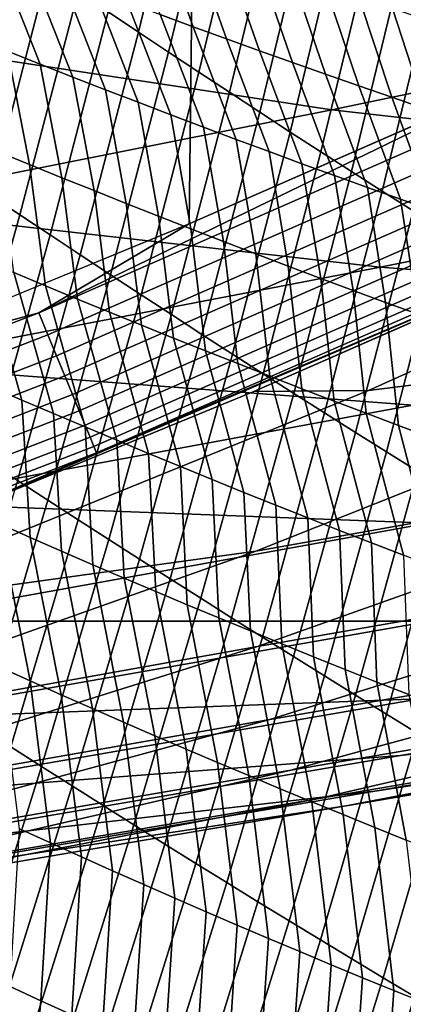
# Model space of a CAD drawing. Header units: metres. Extents: x -240 to 45, y -77 to 27.
# Tile 764 of 1056: x 10.447 to 11.087, y -25.895 to -24.251. Entities that reach past the tile are written whole.
import ezdxf

# ---------------------------------------------------------------- set-up
doc = ezdxf.new("R2010")
doc.units = ezdxf.units.M
doc.layers.add('solid_102011X2', color=7, linetype='CONTINUOUS')

msp = doc.modelspace()

# ---------------------------------------------------------------- linework, layer by layer
at = {"layer": 'solid_102011X2'}
for points in [[(10.729292, 24.592184), (10.155128, -24.828295), (9.575917, -25.051476), (10.15489, 24.828394)], [(11.298151, 24.343264), (10.729503, -24.592091), (10.155128, -24.828295), (10.729292, 24.592184)], [(11.861567, 24.081562), (11.298356, -24.343168), (10.729503, -24.592091), (11.298151, 24.343264)], [(10.594362, -24.238478, 119.844681), (10.644767, -24.272118, 119.868805), (10.733391, -23.905262, 120.034485), (10.683022, -23.87138, 120.011017)], [(10.644767, -24.272118, 119.868805), (10.695281, -24.305664, 119.892815), (10.783866, -23.939045, 120.057838), (10.733391, -23.905262, 120.034485)], [(10.863639, -24.106758, 67.886856), (9.98846, -23.940882, 68.040298), (9.203445, -24.100819, 63.854073), (10.082943, -24.267838, 63.69207)], [(10.695281, -24.305664, 119.892815), (10.745904, -24.339115, 119.91671), (10.834448, -23.972729, 120.081085), (10.783866, -23.939045, 120.057838)], [(10.745904, -24.339115, 119.91671), (10.796638, -24.372471, 119.940491), (10.885136, -24.006313, 120.104218), (10.834448, -23.972729, 120.081085)], [(10.796638, -24.372471, 119.940491), (10.847479, -24.405729, 119.964149), (10.935928, -24.039799, 120.127228), (10.885136, -24.006313, 120.104218)], [(10.847479, -24.405729, 119.964149), (10.898429, -24.43889, 119.987686), (10.986828, -24.073183, 120.150124), (10.935928, -24.039799, 120.127228)], [(10.676875, -24.096979, 78.748383), (10.736514, -24.26309, 79.089539), (10.68141, -24.242798, 79.108315), (10.621016, -24.076851, 78.767105)], [(10.898429, -24.43889, 119.987686), (10.949488, -24.471954, 120.011116), (11.037831, -24.106466, 120.172905), (10.986828, -24.073183, 120.150124)], [(11.100138, -24.110527, 78.244919), (11.181232, -24.269699, 78.58493), (11.125051, -24.251263, 78.602638), (11.043438, -24.09227, 78.262573)], [(11.744262, -24.239668, 67.732452), (10.863639, -24.106758, 67.886856), (10.082943, -24.267838, 63.69207), (10.967913, -24.401674, 63.52906)], [(10.732771, -24.11692, 78.729774), (10.791656, -24.283195, 79.070877), (10.736514, -24.26309, 79.089539), (10.676875, -24.096979, 78.748383)], [(10.949488, -24.471954, 120.011116), (11.000655, -24.504921, 120.034416), (11.088941, -24.139647, 120.195572), (11.037831, -24.106466, 120.172905)], [(10.406479, -24.138578, 79.203873), (10.48079, -24.325613, 79.532799), (10.426369, -24.304016, 79.552383), (10.351613, -24.117186, 79.223312)], [(10.788704, -24.136675, 78.711273), (10.846837, -24.303116, 79.052322), (10.791656, -24.283195, 79.070877), (10.732771, -24.11692, 78.729774)], [(10.346608, -24.510019, 119.620247), (10.396751, -24.543673, 119.64537), (10.493884, -24.170916, 119.796089), (10.44381, -24.136995, 119.771622)], [(10.461385, -24.15979, 79.18454), (10.535254, -24.347029, 79.513321), (10.48079, -24.325613, 79.532799), (10.406479, -24.138578, 79.203873)], [(10.844672, -24.156242, 78.692886), (10.902055, -24.322849, 79.033882), (10.846837, -24.303116, 79.052322), (10.788704, -24.136675, 78.711273)], [(11.000655, -24.504921, 120.034416), (11.051929, -24.537788, 120.057602), (11.140154, -24.172724, 120.218117), (11.088941, -24.139647, 120.195572)], [(10.516332, -24.180817, 79.165314), (10.589761, -24.368259, 79.493958), (10.535254, -24.347029, 79.513321), (10.461385, -24.15979, 79.18454)], [(10.900678, -24.175623, 78.674614), (10.957311, -24.342398, 79.015556), (10.902055, -24.322849, 79.033882), (10.844672, -24.156242, 78.692886)], [(10.396751, -24.543673, 119.64537), (10.447009, -24.577238, 119.670387), (10.544068, -24.204742, 119.820442), (10.493884, -24.170916, 119.796089)], [(10.956718, -24.194817, 78.656448), (11.012603, -24.361757, 78.997345), (10.957311, -24.342398, 79.015556), (10.900678, -24.175623, 78.674614)], [(11.051929, -24.537788, 120.057602), (11.103312, -24.570555, 120.080666), (11.191472, -24.2057, 120.240547), (11.140154, -24.172724, 120.218117)], [(10.571319, -24.201662, 79.146202), (10.644309, -24.389307, 79.474709), (10.589761, -24.368259, 79.493958), (10.516332, -24.180817, 79.165314)], [(11.012794, -24.213821, 78.638405), (11.067932, -24.38093, 78.97924), (11.012603, -24.361757, 78.997345), (10.956718, -24.194817, 78.656448)], [(10.447009, -24.577238, 119.670387), (10.497379, -24.610714, 119.695282), (10.594362, -24.238478, 119.844681), (10.544068, -24.204742, 119.820442)], [(10.626345, -24.222322, 79.127205), (10.698898, -24.410168, 79.455566), (10.644309, -24.389307, 79.474709), (10.571319, -24.201662, 79.146202)], [(10.68141, -24.242798, 79.108315), (10.753529, -24.430843, 79.436539), (10.698898, -24.410168, 79.455566), (10.626345, -24.222322, 79.127205)], [(11.068906, -24.232635, 78.620468), (11.123298, -24.399914, 78.96125), (11.067932, -24.38093, 78.97924), (11.012794, -24.213821, 78.638405)], [(10.497379, -24.610714, 119.695282), (10.547863, -24.6441, 119.720062), (10.644767, -24.272118, 119.868805), (10.594362, -24.238478, 119.844681)], [(10.736514, -24.26309, 79.089539), (10.8082, -24.451334, 79.417625), (10.753529, -24.430843, 79.436539), (10.68141, -24.242798, 79.108315)], [(12.62912, -24.339466, 67.577316), (11.744262, -24.239668, 67.732452), (10.967913, -24.401674, 63.52906), (11.857141, -24.502184, 63.365269)], [(11.125051, -24.251263, 78.602638), (11.178699, -24.418711, 78.943375), (11.123298, -24.399914, 78.96125), (11.068906, -24.232635, 78.620468)], [(10.47841, -24.740511, 0.002684), (11.298356, -24.343168), (11.595028, -24.251431, 0.002684)], [(10.47841, -24.740511, 0.002684), (11.595028, -24.251431, 0.002684), (11.611773, -24.287493, 0.010808), (10.493562, -24.777273, 0.010808)], [(10.967913, -24.401674, 63.52906), (10.082943, -24.267838, 63.69207), (9.266155, -24.428524, 59.506405), (10.155285, -24.563305, 59.334328)], [(10.547863, -24.6441, 119.720062), (10.59846, -24.677395, 119.74472), (10.695281, -24.305664, 119.892815), (10.644767, -24.272118, 119.868805)], [(10.791656, -24.283195, 79.070877), (10.862912, -24.471638, 79.398827), (10.8082, -24.451334, 79.417625), (10.736514, -24.26309, 79.089539)], [(10.426369, -24.304016, 79.552383), (10.462978, -24.49325, 79.885551), (10.409184, -24.471222, 79.905441), (10.37199, -24.282234, 79.57209)], [(10.493562, -24.777273, 0.010808), (11.611773, -24.287493, 0.010808), (11.627905, -24.322231, 0.024224), (10.508157, -24.812685, 0.024224)], [(10.846837, -24.303116, 79.052322), (10.917664, -24.491755, 79.380135), (10.862912, -24.471638, 79.398827), (10.791656, -24.283195, 79.070877)], [(10.48079, -24.325613, 79.532799), (10.516817, -24.515097, 79.865776), (10.462978, -24.49325, 79.885551), (10.426369, -24.304016, 79.552383)], [(10.59846, -24.677395, 119.74472), (10.649169, -24.710598, 119.769264), (10.745904, -24.339115, 119.91671), (10.695281, -24.305664, 119.892815)], [(10.902055, -24.322849, 79.033882), (10.972455, -24.511684, 79.361565), (10.917664, -24.491755, 79.380135), (10.846837, -24.303116, 79.052322)], [(10.535254, -24.347029, 79.513321), (10.570702, -24.53676, 79.846115), (10.516817, -24.515097, 79.865776), (10.48079, -24.325613, 79.532799)], [(10.508157, -24.812685, 0.024224), (11.627905, -24.322231, 0.024224), (11.643126, -24.355011, 0.042687), (10.521929, -24.846098, 0.042687)], [(10.957311, -24.342398, 79.015556), (11.027286, -24.531425, 79.343102), (10.972455, -24.511684, 79.361565), (10.902055, -24.322849, 79.033882)], [(10.47841, -24.740511, 0.002684), (10.729503, -24.592091), (11.298356, -24.343168)], [(10.649169, -24.710598, 119.769264), (10.699991, -24.74371, 119.793686), (10.796638, -24.372471, 119.940491), (10.745904, -24.339115, 119.91671)], [(11.012603, -24.361757, 78.997345), (11.082154, -24.55098, 79.324753), (11.027286, -24.531425, 79.343102), (10.957311, -24.342398, 79.015556)], [(10.521929, -24.846098, 0.042687), (11.643126, -24.355011, 0.042687), (11.657158, -24.385229, 0.065859), (10.534625, -24.876902, 0.065859)], [(10.589761, -24.368259, 79.493958), (10.62463, -24.558239, 79.826569), (10.570702, -24.53676, 79.846115), (10.535254, -24.347029, 79.513321)], [(10.644309, -24.389307, 79.474709), (10.678603, -24.579535, 79.807129), (10.62463, -24.558239, 79.826569), (10.589761, -24.368259, 79.493958)], [(10.699991, -24.74371, 119.793686), (10.750925, -24.776728, 119.817993), (10.847479, -24.405729, 119.964149), (10.796638, -24.372471, 119.940491)], [(11.067932, -24.38093, 78.97924), (11.137062, -24.570345, 79.306519), (11.082154, -24.55098, 79.324753), (11.012603, -24.361757, 78.997345)], [(10.534625, -24.876902, 0.065859), (11.657158, -24.385229, 0.065859), (11.669744, -24.412334, 0.093315), (10.546013, -24.904531, 0.093315)], [(10.698898, -24.410168, 79.455566), (10.732619, -24.600645, 79.787804), (10.678603, -24.579535, 79.807129), (10.644309, -24.389307, 79.474709)], [(11.738976, -24.781111, 6.119839), (11.028887, -24.870377, 1.925141), (11.920521, -24.46888, 1.725014), (12.623458, -24.390039, 5.916644)], [(11.123298, -24.399914, 78.96125), (11.192008, -24.58952, 79.288399), (11.137062, -24.570345, 79.306519), (11.067932, -24.38093, 78.97924)], [(11.857141, -24.502184, 63.365269), (10.967913, -24.401674, 63.52906), (10.155285, -24.563305, 59.334328), (11.048697, -24.664541, 59.161423)], [(10.750925, -24.776728, 119.817993), (10.80197, -24.809654, 119.842178), (10.898429, -24.43889, 119.987686), (10.847479, -24.405729, 119.964149)], [(10.546013, -24.904531, 0.093315), (11.669744, -24.412334, 0.093315), (11.680655, -24.435831, 0.124553), (10.555885, -24.928482, 0.124553)], [(10.753529, -24.430843, 79.436539), (10.786679, -24.621572, 79.768593), (10.732619, -24.600645, 79.787804), (10.698898, -24.410168, 79.455566)], [(10.555885, -24.928482, 0.124553), (11.680655, -24.435831, 0.124553), (11.68969, -24.455288, 0.159003), (10.56406, -24.948317, 0.159003)], [(10.8082, -24.451334, 79.417625), (10.840781, -24.642313, 79.749496), (10.786679, -24.621572, 79.768593), (10.753529, -24.430843, 79.436539)], [(10.80197, -24.809654, 119.842178), (10.853127, -24.842485, 119.866241), (10.949488, -24.471954, 120.011116), (10.898429, -24.43889, 119.987686)], [(10.56406, -24.948317, 0.159003), (11.68969, -24.455288, 0.159003), (11.696684, -24.47035, 0.196032), (10.570388, -24.963671, 0.196032)], [(10.862912, -24.471638, 79.398827), (10.894926, -24.662867, 79.730515), (10.840781, -24.642313, 79.749496), (10.8082, -24.451334, 79.417625)], [(10.462978, -24.49325, 79.885551), (10.489944, -24.695616, 80.212021), (10.436674, -24.673325, 80.23214), (10.409184, -24.471222, 79.905441)], [(10.570388, -24.963671, 0.196032), (11.696684, -24.47035, 0.196032), (11.701509, -24.480742, 0.234964), (10.574754, -24.974264, 0.234964)], [(10.837411, -24.871876, 0.286673), (11.411725, -24.620749, 0.285282), (11.920521, -24.46888, 1.725014), (11.028887, -24.870377, 1.925141)], [(10.853127, -24.842485, 119.866241), (10.904396, -24.875223, 119.89019), (11.000655, -24.504921, 120.034416), (10.949488, -24.471954, 120.011116)], [(10.917664, -24.491755, 79.380135), (10.949114, -24.683235, 79.711647), (10.894926, -24.662867, 79.730515), (10.862912, -24.471638, 79.398827)], [(10.574754, -24.974264, 0.234964), (11.701509, -24.480742, 0.234964), (11.438093, -24.608103, 0.275086)], [(10.516817, -24.515097, 79.865776), (10.543263, -24.717726, 80.192009), (10.489944, -24.695616, 80.212021), (10.462978, -24.49325, 79.885551)], [(10.904396, -24.875223, 119.89019), (10.955775, -24.907864, 119.914009), (11.051929, -24.537788, 120.057602), (11.000655, -24.504921, 120.034416)], [(10.972455, -24.511684, 79.361565), (11.003343, -24.703417, 79.692886), (10.949114, -24.683235, 79.711647), (10.917664, -24.491755, 79.380135)], [(12.749414, -24.569231, 63.200912), (11.857141, -24.502184, 63.365269), (11.048697, -24.664541, 59.161423), (11.945168, -24.732096, 58.987926)], [(10.570702, -24.53676, 79.846115), (10.596629, -24.739653, 80.172119), (10.543263, -24.717726, 80.192009), (10.516817, -24.515097, 79.865776)], [(11.027286, -24.531425, 79.343102), (11.057612, -24.72341, 79.674248), (11.003343, -24.703417, 79.692886), (10.972455, -24.511684, 79.361565)], [(10.62463, -24.558239, 79.826569), (10.650042, -24.761396, 80.152336), (10.596629, -24.739653, 80.172119), (10.570702, -24.53676, 79.846115)], [(10.955775, -24.907864, 119.914009), (11.007265, -24.940411, 119.937714), (11.103312, -24.570555, 120.080666), (11.051929, -24.537788, 120.057602)], [(11.082154, -24.55098, 79.324753), (11.111924, -24.743216, 79.655724), (11.057612, -24.72341, 79.674248), (11.027286, -24.531425, 79.343102)], [(10.291426, -24.920763, 119.511932), (10.341801, -24.954052, 119.537598), (10.447009, -24.577238, 119.670387), (10.396751, -24.543673, 119.64537)], [(11.137062, -24.570345, 79.306519), (11.166276, -24.762833, 79.637306), (11.111924, -24.743216, 79.655724), (11.082154, -24.55098, 79.324753)], [(11.048697, -24.664541, 59.161423), (10.155285, -24.563305, 59.334328), (9.304794, -24.724749, 55.147442), (10.202277, -24.826735, 54.965332)], [(10.678603, -24.579535, 79.807129), (10.703502, -24.782957, 80.132668), (10.650042, -24.761396, 80.152336), (10.62463, -24.558239, 79.826569)], [(11.007265, -24.940411, 119.937714), (11.058866, -24.972858, 119.961288), (11.1548, -24.603222, 120.103607), (11.103312, -24.570555, 120.080666)], [(10.341801, -24.954052, 119.537598), (10.392291, -24.987255, 119.563141), (10.497379, -24.610714, 119.695282), (10.447009, -24.577238, 119.670387)], [(10.732619, -24.600645, 79.787804), (10.757008, -24.804335, 80.113121), (10.703502, -24.782957, 80.132668), (10.678603, -24.579535, 79.807129)], [(10.47841, -24.740511, 0.002684), (10.155128, -24.828295), (10.729503, -24.592091)], [(10.786679, -24.621572, 79.768593), (10.810559, -24.825525, 80.093681), (10.757008, -24.804335, 80.113121), (10.732619, -24.600645, 79.787804)], [(11.058866, -24.972858, 119.961288), (11.110577, -25.005211, 119.984741), (11.206396, -24.635788, 120.126434), (11.1548, -24.603222, 120.103607)], [(10.330704, -25.080082, 0.275086), (11.438093, -24.608103, 0.275086), (10.837411, -24.871876, 0.286673)], [(10.574754, -24.974264, 0.234964), (11.438093, -24.608103, 0.275086), (10.330704, -25.080082, 0.275086)], [(10.392291, -24.987255, 119.563141), (10.442898, -25.020372, 119.58857), (10.547863, -24.6441, 119.720062), (10.497379, -24.610714, 119.695282)], [(10.840781, -24.642313, 79.749496), (10.864157, -24.846533, 80.074356), (10.810559, -24.825525, 80.093681), (10.786679, -24.621572, 79.768593)], [(11.438093, -24.608103, 0.275086), (11.411725, -24.620749, 0.285282), (10.837411, -24.871876, 0.286673)], [(12.638376, -24.62228, 10.286369), (11.746986, -24.977089, 10.49472), (10.841076, -25.138327, 6.326118), (11.738976, -24.781111, 6.119839)], [(10.383452, -24.650852, 80.252373), (10.450173, -24.886263, 80.553192), (10.397395, -24.863487, 80.573723), (10.330279, -24.628199, 80.272713)], [(10.436674, -24.673325, 80.23214), (10.503003, -24.908859, 80.532776), (10.450173, -24.886263, 80.553192), (10.383452, -24.650852, 80.252373)], [(10.442898, -25.020372, 119.58857), (10.493621, -25.053402, 119.613884), (10.59846, -24.677395, 119.74472), (10.547863, -24.6441, 119.720062)], [(10.894926, -24.662867, 79.730515), (10.917799, -24.867353, 80.055138), (10.864157, -24.846533, 80.074356), (10.840781, -24.642313, 79.749496)], [(11.945168, -24.732096, 58.987926), (11.048697, -24.664541, 59.161423), (10.202277, -24.826735, 54.965332), (11.102839, -24.894814, 54.782593)], [(10.949114, -24.683235, 79.711647), (10.971486, -24.887989, 80.036041), (10.917799, -24.867353, 80.055138), (10.894926, -24.662867, 79.730515)], [(10.489944, -24.695616, 80.212021), (10.555883, -24.931273, 80.512474), (10.503003, -24.908859, 80.532776), (10.436674, -24.673325, 80.23214)], [(10.493621, -25.053402, 119.613884), (10.544459, -25.086344, 119.639076), (10.649169, -24.710598, 119.769264), (10.59846, -24.677395, 119.74472)], [(11.003343, -24.703417, 79.692886), (11.025217, -24.908438, 80.017059), (10.971486, -24.887989, 80.036041), (10.949114, -24.683235, 79.711647)], [(10.543263, -24.717726, 80.192009), (10.608815, -24.953505, 80.492279), (10.555883, -24.931273, 80.512474), (10.489944, -24.695616, 80.212021)], [(11.057612, -24.72341, 79.674248), (11.078993, -24.928698, 79.998192), (11.025217, -24.908438, 80.017059), (11.003343, -24.703417, 79.692886)], [(10.596629, -24.739653, 80.172119), (10.661797, -24.975554, 80.472206), (10.608815, -24.953505, 80.492279), (10.543263, -24.717726, 80.192009)], [(10.544459, -25.086344, 119.639076), (10.595414, -25.119198, 119.664146), (10.699991, -24.74371, 119.793686), (10.649169, -24.710598, 119.769264)], [(11.111924, -24.743216, 79.655724), (11.132812, -24.948771, 79.979439), (11.078993, -24.928698, 79.998192), (11.057612, -24.72341, 79.674248)], [(9.341438, -25.180206, 0.002684), (10.155128, -24.828295), (10.47841, -24.740511, 0.002684)], [(9.341438, -25.180206, 0.002684), (10.47841, -24.740511, 0.002684), (10.493562, -24.777273, 0.010808), (9.354963, -25.217596, 0.010808)], [(10.595414, -25.119198, 119.664146), (10.646483, -25.151962, 119.689095), (10.750925, -24.776728, 119.817993), (10.699991, -24.74371, 119.793686)], [(10.650042, -24.761396, 80.152336), (10.714828, -24.997419, 80.45224), (10.661797, -24.975554, 80.472206), (10.596629, -24.739653, 80.172119)], [(10.703502, -24.782957, 80.132668), (10.767909, -25.019102, 80.432396), (10.714828, -24.997419, 80.45224), (10.650042, -24.761396, 80.152336)], [(9.354963, -25.217596, 0.010808), (10.493562, -24.777273, 0.010808), (10.508157, -24.812685, 0.024224), (9.367991, -25.253613, 0.024224)], [(10.841076, -25.138327, 6.326118), (10.123402, -25.237673, 2.128377), (11.028887, -24.870377, 1.925141), (11.738976, -24.781111, 6.119839)], [(10.646483, -25.151962, 119.689095), (10.697667, -25.184639, 119.713921), (10.80197, -24.809654, 119.842178), (10.750925, -24.776728, 119.817993)], [(10.757008, -24.804335, 80.113121), (10.821039, -25.0406, 80.412659), (10.767909, -25.019102, 80.432396), (10.703502, -24.782957, 80.132668)], [(9.367991, -25.253613, 0.024224), (10.508157, -24.812685, 0.024224), (10.521929, -24.846098, 0.042687), (9.380284, -25.287598, 0.042687)], [(10.697667, -25.184639, 119.713921), (10.748967, -25.217224, 119.738625), (10.853127, -24.842485, 119.866241), (10.80197, -24.809654, 119.842178)], [(10.810559, -24.825525, 80.093681), (10.874217, -25.061913, 80.393044), (10.821039, -25.0406, 80.412659), (10.757008, -24.804335, 80.113121)], [(12.669806, -24.816982, 14.672205), (11.772578, -25.135477, 14.884362), (10.843474, -25.29771, 10.705907), (11.746986, -24.977089, 10.49472)], [(11.102839, -24.894814, 54.782593), (10.202277, -24.826735, 54.965332), (9.318128, -24.988951, 50.775734), (10.222786, -25.057577, 50.584183)], [(10.864157, -24.846533, 80.074356), (10.927444, -25.083038, 80.373543), (10.874217, -25.061913, 80.393044), (10.810559, -24.825525, 80.093681)], [(9.380284, -25.287598, 0.042687), (10.521929, -24.846098, 0.042687), (10.534625, -24.876902, 0.065859), (9.391618, -25.318928, 0.065859)], [(10.748967, -25.217224, 119.738625), (10.800381, -25.24972, 119.763206), (10.904396, -24.875223, 119.89019), (10.853127, -24.842485, 119.866241)], [(10.917799, -24.867353, 80.055138), (10.980717, -25.103981, 80.354156), (10.927444, -25.083038, 80.373543), (10.864157, -24.846533, 80.074356)], [(10.450173, -24.886263, 80.553192), (10.463923, -25.115704, 80.862442), (10.411589, -25.092676, 80.883263), (10.397395, -24.863487, 80.573723)], [(10.971486, -24.887989, 80.036041), (11.034038, -25.124735, 80.334877), (10.980717, -25.103981, 80.354156), (10.917799, -24.867353, 80.055138)], [(9.391618, -25.318928, 0.065859), (10.534625, -24.876902, 0.065859), (10.546013, -24.904531, 0.093315), (9.401783, -25.347031, 0.093315)], [(10.837411, -24.871876, 0.286673), (11.028887, -24.870377, 1.925141), (10.123402, -25.237673, 2.128377), (10.257656, -25.110117, 0.288043)], [(10.330704, -25.080082, 0.275086), (10.837411, -24.871876, 0.286673), (10.257656, -25.110117, 0.288043)], [(10.800381, -25.24972, 119.763206), (10.851908, -25.282124, 119.787666), (10.955775, -24.907864, 119.914009), (10.904396, -24.875223, 119.89019)], [(12.005252, -24.928871, 54.599483), (11.102839, -24.894814, 54.782593), (10.222786, -25.057577, 50.584183), (11.12931, -25.091953, 50.392242)], [(10.503003, -24.908859, 80.532776), (10.516313, -25.138554, 80.841728), (10.463923, -25.115704, 80.862442), (10.450173, -24.886263, 80.553192)], [(11.025217, -24.908438, 80.017059), (11.087405, -25.145304, 80.315727), (11.034038, -25.124735, 80.334877), (10.971486, -24.887989, 80.036041)], [(9.401783, -25.347031, 0.093315), (10.546013, -24.904531, 0.093315), (10.555885, -24.928482, 0.124553), (9.410595, -25.371391, 0.124553)], [(10.555883, -24.931273, 80.512474), (10.568756, -25.161221, 80.821121), (10.516313, -25.138554, 80.841728), (10.503003, -24.908859, 80.532776)], [(10.851908, -25.282124, 119.787666), (10.90355, -25.314434, 119.812004), (11.007265, -24.940411, 119.937714), (10.955775, -24.907864, 119.914009)], [(11.078993, -24.928698, 79.998192), (11.14082, -25.165684, 80.296684), (11.087405, -25.145304, 80.315727), (11.025217, -24.908438, 80.017059)], [(9.410595, -25.371391, 0.124553), (10.555885, -24.928482, 0.124553), (10.56406, -24.948317, 0.159003), (9.417892, -25.391565, 0.159003)], [(10.608815, -24.953505, 80.492279), (10.621254, -25.183708, 80.800636), (10.568756, -25.161221, 80.821121), (10.555883, -24.931273, 80.512474)], [(11.132812, -24.948771, 79.979439), (11.19428, -25.185875, 80.277756), (11.14082, -25.165684, 80.296684), (11.078993, -24.928698, 79.998192)], [(9.417892, -25.391565, 0.159003), (10.56406, -24.948317, 0.159003), (10.570388, -24.963671, 0.196032), (9.423541, -25.407183, 0.196032)], [(10.90355, -25.314434, 119.812004), (10.955305, -25.346653, 119.836212), (11.058866, -24.972858, 119.961288), (11.007265, -24.940411, 119.937714)], [(9.423541, -25.407183, 0.196032), (10.570388, -24.963671, 0.196032), (10.574754, -24.974264, 0.234964), (9.427439, -25.417955, 0.234964)], [(10.661797, -24.975554, 80.472206), (10.673805, -25.206013, 80.780266), (10.621254, -25.183708, 80.800636), (10.608815, -24.953505, 80.492279)], [(9.427439, -25.417955, 0.234964), (10.574754, -24.974264, 0.234964), (10.330704, -25.080082, 0.275086)], [(11.746986, -24.977089, 10.49472), (10.843474, -25.29771, 10.705907), (9.930957, -25.461136, 6.535203), (10.841076, -25.138327, 6.326118)], [(10.714828, -24.997419, 80.45224), (10.726409, -25.228136, 80.760017), (10.673805, -25.206013, 80.780266), (10.661797, -24.975554, 80.472206)], [(12.713037, -24.974339, 19.071377), (11.811007, -25.256502, 19.285957), (10.864508, -25.419481, 15.099083), (11.772578, -25.135477, 14.884362)], [(10.955305, -25.346653, 119.836212), (11.007174, -25.378778, 119.860298), (11.110577, -25.005211, 119.984741), (11.058866, -24.972858, 119.961288)], [(10.767909, -25.019102, 80.432396), (10.779065, -25.250074, 80.739876), (10.726409, -25.228136, 80.760017), (10.714828, -24.997419, 80.45224)], [(11.007174, -25.378778, 119.860298), (11.059155, -25.41081, 119.884254), (11.162396, -25.037464, 120.008072), (11.110577, -25.005211, 119.984741)], [(10.330107, -25.400089, 119.474648), (10.380999, -25.43284, 119.500603), (10.493621, -25.053402, 119.613884), (10.442898, -25.020372, 119.58857)], [(10.821039, -25.0406, 80.412659), (10.831774, -25.27183, 80.719849), (10.779065, -25.250074, 80.739876), (10.767909, -25.019102, 80.432396)], [(10.874217, -25.061913, 80.393044), (10.884534, -25.293402, 80.699944), (10.831774, -25.27183, 80.719849), (10.821039, -25.0406, 80.412659)], [(11.059155, -25.41081, 119.884254), (11.11125, -25.442747, 119.908089), (11.214326, -25.06962, 120.031281), (11.162396, -25.037464, 120.008072)], [(11.12931, -25.091953, 50.392242), (10.222786, -25.057577, 50.584183), (9.309433, -25.220564, 46.391033), (10.220219, -25.25527, 46.191216)], [(10.380999, -25.43284, 119.500603), (10.432011, -25.465508, 119.526436), (10.544459, -25.086344, 119.639076), (10.493621, -25.053402, 119.613884)], [(10.927444, -25.083038, 80.373543), (10.937346, -25.314789, 80.680145), (10.884534, -25.293402, 80.699944), (10.874217, -25.061913, 80.393044)], [(10.411589, -25.092676, 80.883263), (10.463911, -25.35516, 81.164673), (10.411942, -25.331842, 81.18586), (10.359308, -25.069468, 80.904205)], [(12.036461, -25.092058, 50.200165), (11.12931, -25.091953, 50.392242), (10.220219, -25.25527, 46.191216), (11.131642, -25.255476, 45.991261)], [(10.463923, -25.115704, 80.862442), (10.515938, -25.378298, 81.1436), (10.463911, -25.35516, 81.164673), (10.411589, -25.092676, 80.883263)], [(10.432011, -25.465508, 119.526436), (10.48314, -25.498093, 119.552147), (10.595414, -25.119198, 119.664146), (10.544459, -25.086344, 119.639076)], [(12.763272, -25.094568, 23.481129), (11.857488, -25.340528, 23.696724), (10.899435, -25.504019, 19.50281), (11.811007, -25.256502, 19.285957)], [(10.980717, -25.103981, 80.354156), (10.990207, -25.335989, 80.660469), (10.937346, -25.314789, 80.680145), (10.927444, -25.083038, 80.373543)], [(10.516313, -25.138554, 80.841728), (10.568023, -25.401255, 81.12265), (10.515938, -25.378298, 81.1436), (10.463923, -25.115704, 80.862442)], [(11.034038, -25.124735, 80.334877), (11.043119, -25.357004, 80.640915), (10.990207, -25.335989, 80.660469), (10.980717, -25.103981, 80.354156)], [(10.48314, -25.498093, 119.552147), (10.534389, -25.53059, 119.577736), (10.646483, -25.151962, 119.689095), (10.595414, -25.119198, 119.664146)], [(11.087405, -25.145304, 80.315727), (11.096082, -25.377832, 80.621468), (11.043119, -25.357004, 80.640915), (11.034038, -25.124735, 80.334877)], [(9.930957, -25.461136, 6.535203), (9.205283, -25.570202, 2.334449), (10.123402, -25.237673, 2.128377), (10.841076, -25.138327, 6.326118)], [(11.772578, -25.135477, 14.884362), (10.864508, -25.419481, 15.099083), (9.929036, -25.583611, 10.919647), (10.843474, -25.29771, 10.705907)], [(10.568756, -25.161221, 80.821121), (10.620165, -25.424032, 81.101807), (10.568023, -25.401255, 81.12265), (10.516313, -25.138554, 80.841728)], [(10.534389, -25.53059, 119.577736), (10.585755, -25.563004, 119.603203), (10.697667, -25.184639, 119.713921), (10.646483, -25.151962, 119.689095)], [(10.621254, -25.183708, 80.800636), (10.672364, -25.446627, 81.081085), (10.620165, -25.424032, 81.101807), (10.568756, -25.161221, 80.821121)], [(12.815728, -25.178019, 27.898691), (11.907251, -25.388058, 28.113867), (10.943492, -25.551859, 23.914274), (11.857488, -25.340528, 23.696724)], [(10.585755, -25.563004, 119.603203), (10.637239, -25.595331, 119.628548), (10.748967, -25.217224, 119.738625), (10.697667, -25.184639, 119.713921)], [(10.673805, -25.206013, 80.780266), (10.72462, -25.469042, 81.060471), (10.672364, -25.446627, 81.081085), (10.621254, -25.183708, 80.800636)], [(10.726409, -25.228136, 80.760017), (10.776931, -25.491272, 81.039978), (10.72462, -25.469042, 81.060471), (10.673805, -25.206013, 80.780266)], [(12.938215, -25.212011, 41.170532), (12.027839, -25.315727, 41.375961), (11.08215, -25.479609, 37.167259), (11.997264, -25.375299, 36.956184)], [(12.042459, -25.221178, 45.791439), (11.131642, -25.255476, 45.991261), (10.199047, -25.419294, 41.788639), (11.114368, -25.384869, 41.582092)], [(10.637239, -25.595331, 119.628548), (10.688842, -25.627571, 119.653763), (10.800381, -25.24972, 119.763206), (10.748967, -25.217224, 119.738625)], [(10.779065, -25.250074, 80.739876), (10.829298, -25.513321, 81.0196), (10.776931, -25.491272, 81.039978), (10.726409, -25.228136, 80.760017)], [(12.865597, -25.225155, 32.321278), (11.955465, -25.399529, 32.534603), (10.991872, -25.563478, 28.330677), (11.907251, -25.388058, 28.113867)], [(12.908029, -25.236376, 36.746117), (11.997264, -25.375299, 36.956184), (11.039715, -25.53927, 32.749249), (11.955465, -25.399529, 32.534603)], [(11.131642, -25.255476, 45.991261), (10.220219, -25.25527, 46.191216), (9.283124, -25.418985, 41.995323), (10.199047, -25.419294, 41.788639)], [(11.811007, -25.256502, 19.285957), (10.899435, -25.504019, 19.50281), (9.946825, -25.668602, 15.316078), (10.864508, -25.419481, 15.099083)], [(10.688842, -25.627571, 119.653763), (10.740561, -25.659725, 119.678856), (10.851908, -25.282124, 119.787666), (10.800381, -25.24972, 119.763206)], [(10.831774, -25.27183, 80.719849), (10.881721, -25.535185, 80.999344), (10.829298, -25.513321, 81.0196), (10.779065, -25.250074, 80.739876)], [(10.884534, -25.293402, 80.699944), (10.934197, -25.556866, 80.979202), (10.881721, -25.535185, 80.999344), (10.831774, -25.27183, 80.719849)], [(10.740561, -25.659725, 119.678856), (10.792397, -25.69179, 119.703819), (10.90355, -25.314434, 119.812004), (10.851908, -25.282124, 119.787666)], [(10.937346, -25.314789, 80.680145), (10.986729, -25.57836, 80.959175), (10.934197, -25.556866, 80.979202), (10.884534, -25.293402, 80.699944)], [(10.843474, -25.29771, 10.705907), (9.929036, -25.583611, 10.919647), (9.00982, -25.748993, 6.746821), (9.930957, -25.461136, 6.535203)], [(12.027839, -25.315727, 41.375961), (11.114368, -25.384869, 41.582092), (10.163934, -25.549116, 37.379047), (11.08215, -25.479609, 37.167259)], [(10.792397, -25.69179, 119.703819), (10.844352, -25.723766, 119.728661), (10.955305, -25.346653, 119.836212), (10.90355, -25.314434, 119.812004)], [(10.990207, -25.335989, 80.660469), (11.039314, -25.59967, 80.939262), (10.986729, -25.57836, 80.959175), (10.937346, -25.314789, 80.680145)], [(11.857488, -25.340528, 23.696724), (10.943492, -25.551859, 23.914274), (9.979598, -25.716679, 19.721628), (10.899435, -25.504019, 19.50281)], [(10.463911, -25.35516, 81.164673), (10.498044, -25.625742, 81.439529), (10.446285, -25.602259, 81.461037), (10.411942, -25.331842, 81.18586)], [(11.043119, -25.357004, 80.640915), (11.091952, -25.620794, 80.919472), (11.039314, -25.59967, 80.939262), (10.990207, -25.335989, 80.660469)], [(10.515938, -25.378298, 81.1436), (10.549865, -25.649048, 81.418137), (10.498044, -25.625742, 81.439529), (10.463911, -25.35516, 81.164673)], [(10.844352, -25.723766, 119.728661), (10.896421, -25.755651, 119.753372), (11.007174, -25.378778, 119.860298), (10.955305, -25.346653, 119.836212)], [(11.096082, -25.377832, 80.621468), (11.144644, -25.641729, 80.899803), (11.091952, -25.620794, 80.919472), (11.043119, -25.357004, 80.640915)], [(11.997264, -25.375299, 36.956184), (11.08215, -25.479609, 37.167259), (10.119599, -25.644184, 32.964916), (11.039715, -25.53927, 32.749249)], [(10.568023, -25.401255, 81.12265), (10.601747, -25.672173, 81.396858), (10.549865, -25.649048, 81.418137), (10.515938, -25.378298, 81.1436)], [(10.896421, -25.755651, 119.753372), (10.948607, -25.787449, 119.777962), (11.059155, -25.41081, 119.884254), (11.007174, -25.378778, 119.860298)], [(11.114368, -25.384869, 41.582092), (10.199047, -25.419294, 41.788639), (9.243867, -25.583677, 37.591263), (10.163934, -25.549116, 37.379047)], [(11.907251, -25.388058, 28.113867), (10.991872, -25.563478, 28.330677), (10.022554, -25.728357, 24.133476), (10.943492, -25.551859, 23.914274)], [(11.955465, -25.399529, 32.534603), (11.039715, -25.53927, 32.749249), (10.070848, -25.704063, 28.548826), (10.991872, -25.563478, 28.330677)], [(10.620165, -25.424032, 81.101807), (10.653689, -25.695118, 81.375702), (10.601747, -25.672173, 81.396858), (10.568023, -25.401255, 81.12265)], [(10.948607, -25.787449, 119.777962), (11.00091, -25.819155, 119.802422), (11.11125, -25.442747, 119.908089), (11.059155, -25.41081, 119.884254)], [(10.864508, -25.419481, 15.099083), (9.946825, -25.668602, 15.316078), (9.004909, -25.834393, 11.135653), (9.929036, -25.583611, 10.919647)], [(10.672364, -25.446627, 81.081085), (10.705693, -25.71788, 81.354652), (10.653689, -25.695118, 81.375702), (10.620165, -25.424032, 81.101807)], [(11.00091, -25.819155, 119.802422), (11.053329, -25.850769, 119.826744), (11.163456, -25.474586, 119.931793), (11.11125, -25.442747, 119.908089)], [(10.72462, -25.469042, 81.060471), (10.757756, -25.740461, 81.333733), (10.705693, -25.71788, 81.354652), (10.672364, -25.446627, 81.081085)], [(10.312074, -25.84724, 119.431602), (10.363422, -25.879541, 119.457947), (10.48314, -25.498093, 119.552147), (10.432011, -25.465508, 119.526436)], [(10.776931, -25.491272, 81.039978), (10.80988, -25.762859, 81.31292), (10.757756, -25.740461, 81.333733), (10.72462, -25.469042, 81.060471)], [(11.053329, -25.850769, 119.826744), (11.105861, -25.88229, 119.850945), (11.215775, -25.506332, 119.955368), (11.163456, -25.474586, 119.931793)], [(11.08215, -25.479609, 37.167259), (10.163934, -25.549116, 37.379047), (9.196375, -25.714073, 33.181313), (10.119599, -25.644184, 32.964916)], [(10.829298, -25.513321, 81.0196), (10.862062, -25.785074, 81.292229), (10.80988, -25.762859, 81.31292), (10.776931, -25.491272, 81.039978)], [(10.899435, -25.504019, 19.50281), (9.979598, -25.716679, 19.721628), (9.020817, -25.882641, 15.535042), (9.946825, -25.668602, 15.316078)], [(10.363422, -25.879541, 119.457947), (10.414892, -25.911762, 119.484177), (10.534389, -25.53059, 119.577736), (10.48314, -25.498093, 119.552147)], [(10.881721, -25.535185, 80.999344), (10.914304, -25.807104, 81.27166), (10.862062, -25.785074, 81.292229), (10.829298, -25.513321, 81.0196)], [(11.039715, -25.53927, 32.749249), (10.119599, -25.644184, 32.964916), (9.145443, -25.809603, 28.768013), (10.070848, -25.704063, 28.548826)], [(10.414892, -25.911762, 119.484177), (10.466484, -25.943901, 119.510277), (10.585755, -25.563004, 119.603203), (10.534389, -25.53059, 119.577736)], [(10.934197, -25.556866, 80.979202), (10.966603, -25.828951, 81.251205), (10.914304, -25.807104, 81.27166), (10.881721, -25.535185, 80.999344)], [(10.943492, -25.551859, 23.914274), (10.022554, -25.728357, 24.133476), (9.052777, -25.894293, 19.94211), (9.979598, -25.716679, 19.721628)], [(10.986729, -25.57836, 80.959175), (11.01896, -25.850611, 81.230873), (10.966603, -25.828951, 81.251205), (10.934197, -25.556866, 80.979202)], [(10.991872, -25.563478, 28.330677), (10.070848, -25.704063, 28.548826), (9.095944, -25.86981, 24.354031), (10.022554, -25.728357, 24.133476)], [(10.466484, -25.943901, 119.510277), (10.518197, -25.975958, 119.536255), (10.637239, -25.595331, 119.628548), (10.585755, -25.563004, 119.603203)], [(11.039314, -25.59967, 80.939262), (11.071375, -25.872086, 81.210655), (11.01896, -25.850611, 81.230873), (10.986729, -25.57836, 80.959175)], [(10.498044, -25.625742, 81.439529), (10.481989, -25.889059, 81.720963), (10.43051, -25.865295, 81.742889), (10.446285, -25.602259, 81.461037)], [(10.518197, -25.975958, 119.536255), (10.57003, -26.007931, 119.562103), (10.688842, -25.627571, 119.653763), (10.637239, -25.595331, 119.628548)], [(11.091952, -25.620794, 80.919472), (11.123847, -25.893375, 81.190559), (11.071375, -25.872086, 81.210655), (11.039314, -25.59967, 80.939262)], [(10.549865, -25.649048, 81.418137), (10.533533, -25.912643, 81.69915), (10.481989, -25.889059, 81.720963), (10.498044, -25.625742, 81.439529)], [(10.57003, -26.007931, 119.562103), (10.621984, -26.039822, 119.587822), (10.740561, -25.659725, 119.678856), (10.688842, -25.627571, 119.653763)], [(10.601747, -25.672173, 81.396858), (10.585144, -25.93605, 81.677452), (10.533533, -25.912643, 81.69915), (10.549865, -25.649048, 81.418137)], [(10.653689, -25.695118, 81.375702), (10.63682, -25.959278, 81.655876), (10.585144, -25.93605, 81.677452), (10.601747, -25.672173, 81.396858)], [(10.621984, -26.039822, 119.587822), (10.674059, -26.071627, 119.613419), (10.792397, -25.69179, 119.703819), (10.740561, -25.659725, 119.678856)], [(10.705693, -25.71788, 81.354652), (10.68856, -25.982323, 81.634415), (10.63682, -25.959278, 81.655876), (10.653689, -25.695118, 81.375702)], [(10.674059, -26.071627, 119.613419), (10.726254, -26.10335, 119.638885), (10.844352, -25.723766, 119.728661), (10.792397, -25.69179, 119.703819)], [(10.757756, -25.740461, 81.333733), (10.740364, -26.005188, 81.613068), (10.68856, -25.982323, 81.634415), (10.705693, -25.71788, 81.354652)], [(10.726254, -26.10335, 119.638885), (10.778567, -26.134985, 119.664223), (10.896421, -25.755651, 119.753372), (10.844352, -25.723766, 119.728661)], [(10.80988, -25.762859, 81.31292), (10.792233, -26.027872, 81.591843), (10.740364, -26.005188, 81.613068), (10.757756, -25.740461, 81.333733)], [(10.778567, -26.134985, 119.664223), (10.831001, -26.166536, 119.68943), (10.948607, -25.787449, 119.777962), (10.896421, -25.755651, 119.753372)], [(10.862062, -25.785074, 81.292229), (10.844164, -26.050373, 81.57074), (10.792233, -26.027872, 81.591843), (10.80988, -25.762859, 81.31292)], [(10.831001, -26.166536, 119.68943), (10.883554, -26.197998, 119.714508), (11.00091, -25.819155, 119.802422), (10.948607, -25.787449, 119.777962)], [(10.914304, -25.807104, 81.27166), (10.896158, -26.072689, 81.549751), (10.844164, -26.050373, 81.57074), (10.862062, -25.785074, 81.292229)], [(10.883554, -26.197998, 119.714508), (10.936227, -26.229374, 119.739456), (11.053329, -25.850769, 119.826744), (11.00091, -25.819155, 119.802422)], [(10.966603, -25.828951, 81.251205), (10.948215, -26.094822, 81.528885), (10.896158, -26.072689, 81.549751), (10.914304, -25.807104, 81.27166)], [(11.01896, -25.850611, 81.230873), (11.000333, -26.116772, 81.508141), (10.948215, -26.094822, 81.528885), (10.966603, -25.828951, 81.251205)], [(10.936227, -26.229374, 119.739456), (10.989017, -26.26066, 119.764267), (11.105861, -25.88229, 119.850945), (11.053329, -25.850769, 119.826744)], [(11.071375, -25.872086, 81.210655), (11.052513, -26.138535, 81.487518), (11.000333, -26.116772, 81.508141), (11.01896, -25.850611, 81.230873)], [(10.481989, -25.889059, 81.720963), (10.456791, -26.162828, 81.991776), (10.405544, -26.138786, 82.01416), (10.43051, -25.865295, 81.742889)], [(10.989017, -26.26066, 119.764267), (11.041926, -26.291859, 119.788956), (11.158509, -25.913717, 119.875015), (11.105861, -25.88229, 119.850945)], [(11.123847, -25.893375, 81.190559), (11.104754, -26.160112, 81.46701), (11.052513, -26.138535, 81.487518), (11.071375, -25.872086, 81.210655)], [(10.533533, -25.912643, 81.69915), (10.508107, -26.186695, 81.969505), (10.456791, -26.162828, 81.991776), (10.481989, -25.889059, 81.720963)]]:
    msp.add_3dface(points, dxfattribs=at)

doc.saveas('drawing.dxf')
